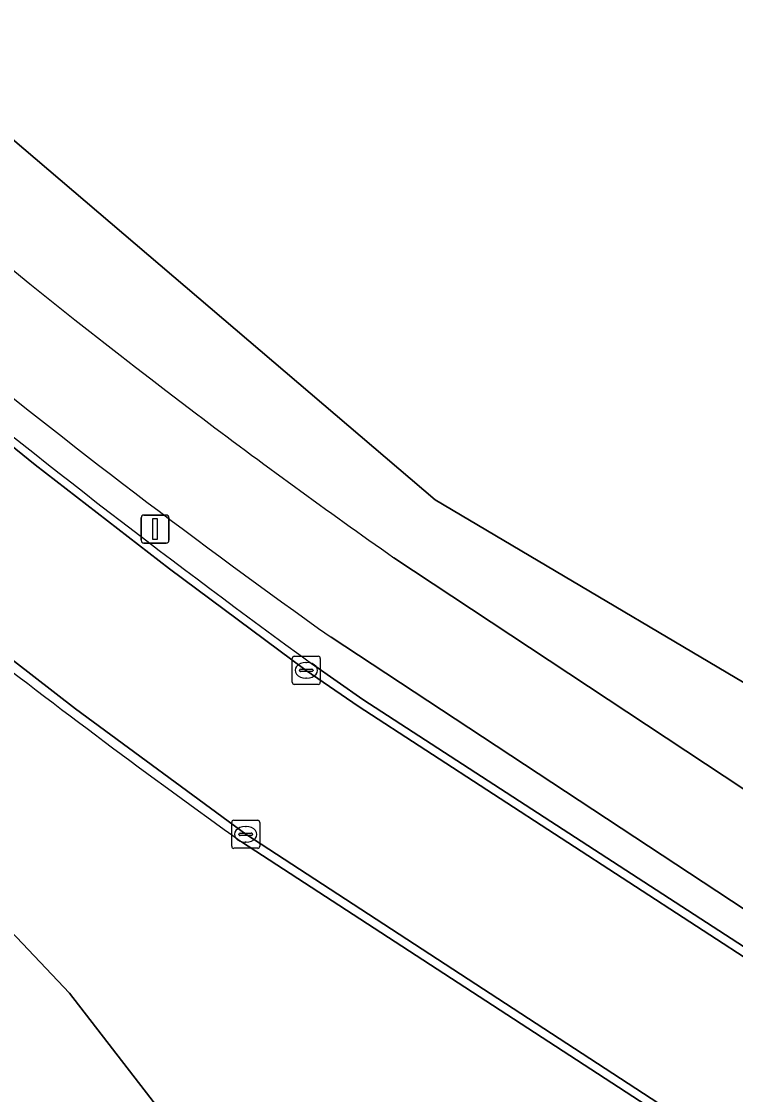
# Model space of a CAD drawing. Extents: x 155018 to 156648, y 383979 to 385733.
# Drawn here: x 156301.25 to 156326.71, y 384961.75 to 385000 of the extents above; entities that cross this region are included whole.
import ezdxf

# ---------------------------------------------------------------- set-up
doc = ezdxf.new("R2010")
doc.units = 0
for name, color, linetype in [('IMGEO_Berm_groen', 7, 'Continuous'), ('IMGEO_Fietspad_gesloten', 7, 'Continuous'), ('IMGEO_Gemengd_bos', 7, 'Continuous'), ('IMGEO_Grasland_overig', 7, 'Continuous'), ('IMGEO_Kolk', 7, 'Continuous'), ('IMGEO_Lichtmast', 7, 'Continuous'), ('IMGEO_Rijbaan_lokaal_gesloten', 7, 'Continuous')]:
    doc.layers.add(name, color=color, linetype=linetype)

msp = doc.modelspace()

# ---------------------------------------------------------------- linework, layer by layer
at = {"layer": 'IMGEO_Berm_groen'}
for points in [[(156337.692, 384925.455), (156335.544, 384923.41), (156334.604, 384922.515), (156332.574, 384924.695), (156333.49, 384925.567), (156335.638, 384927.612), (156320.551, 384942.594), (156302.971, 384965.363), (156295.412, 384973.335), (156281.923, 384986.374), (156256.841, 385013.278), (156239.968, 385032.463), (156240.598, 385033.01), (156242.175, 385034.38), (156232.293, 385045.25)], [(156435.097, 384886.769), (156418.998, 384905.465), (156416.104, 384903.602), (156414.689, 384905.816), (156413.969, 384905.275), (156412.496, 384904.949), (156411.854, 384905.077), (156411.584, 384905.592), (156411.006, 384908.8), (156410.655, 384909.374), (156408.883, 384910.081), (156407.051, 384911.847), (156405.285, 384914.394), (156403.839, 384915.847), (156394.451, 384924.969), (156390.983, 384926.539), (156379.938, 384936.831), (156364.186, 384950.941), (156351.469, 384961.357), (156330.37, 384974.438), (156316.001, 384982.953), (156292.416, 385003.083)], [(156314.531, 384980.885), (156330.476, 384970.345)], [(156328.515, 384967.371), (156312.29, 384978.05)], [(156311.596, 384977.117), (156313.422, 384975.831), (156327.91, 384966.435)]]:
    msp.add_lwpolyline(points, dxfattribs=at)
for centre, radius, start, end in [((156482.72, 385213.471), 291.799, 227.01797, 234.09476), ((156462.932, 385190.138), 260.143, 226.96175, 234.61456), ((156457.84, 385184.903), 249.319, 227.87043, 232.9143), ((156458.172, 385185.313), 249.848, 232.91026, 234.90625)]:
    msp.add_arc(centre, radius, start, end, dxfattribs=at)
at = {"layer": 'IMGEO_Fietspad_gesloten'}
for points in [[(156330.476, 384970.345), (156314.531, 384980.885)], [(156312.29, 384978.05), (156328.515, 384967.371)]]:
    msp.add_lwpolyline(points, dxfattribs=at)
for centre, radius, start, end in [((156462.932, 385190.138), 260.143, 226.96175, 234.61456), ((156457.84, 385184.903), 249.319, 227.87043, 232.9143), ((156458.172, 385185.313), 249.848, 232.91026, 234.90625)]:
    msp.add_arc(centre, radius, start, end, dxfattribs=at)
at = {"layer": 'IMGEO_Gemengd_bos'}
msp.add_lwpolyline([(156250.372, 385050.415), (156270.03, 385029.427), (156291.814, 385007.136), (156292.416, 385003.083), (156316.001, 384982.953), (156330.37, 384974.438), (156351.469, 384961.357)], dxfattribs=at)
at = {"layer": 'IMGEO_Grasland_overig'}
for points in [[(156299.374, 384978.017), (156296.353, 384974.447), (156295.412, 384973.335), (156302.971, 384965.363), (156320.551, 384942.594), (156335.638, 384927.612), (156337.692, 384925.455), (156345.278, 384918.025), (156368.835, 384901.885), (156404.727, 384880.252), (156420.159, 384869.665), (156444.985, 384849.413), (156446.781, 384851.044), (156444.921, 384852.847), (156376.192, 384920.193)], [(156326.277, 384959.577), (156309.099, 384970.758)]]:
    msp.add_lwpolyline(points, dxfattribs=at)
msp.add_arc((156483.262, 385214.231), 299.353, 232.09992, 234.42279, dxfattribs=at)
at = {"layer": 'IMGEO_Kolk'}
for p, q in [((156310.906, 384976.444), (156310.906, 384977.296)), ((156310.981, 384977.37), (156311.833, 384977.37)), ((156311.907, 384977.296), (156311.907, 384976.444)), ((156311.165, 384976.864), (156311.165, 384976.876)), ((156311.603, 384976.827), (156311.205, 384976.827)), ((156311.208, 384976.913), (156311.606, 384976.913)), ((156311.394, 384977.15), (156311.419, 384977.15)), ((156311.649, 384976.876), (156311.649, 384976.864)), ((156311.417, 384976.59), (156311.392, 384976.59)), ((156311.833, 384976.37), (156310.981, 384976.37)), ((156308.748, 384970.598), (156308.748, 384971.45)), ((156308.823, 384971.524), (156309.675, 384971.524)), ((156309.749, 384971.45), (156309.749, 384970.598)), ((156309.05, 384971.067), (156309.448, 384971.067)), ((156309.236, 384971.304), (156309.261, 384971.304)), ((156309.007, 384971.018), (156309.007, 384971.03)), ((156309.445, 384970.981), (156309.047, 384970.981)), ((156309.259, 384970.744), (156309.234, 384970.744)), ((156309.491, 384971.03), (156309.491, 384971.018)), ((156309.675, 384970.524), (156308.823, 384970.524))]:
    msp.add_line(p, q, dxfattribs=at)
for points in [[(156310.906, 384976.444), (156310.906, 384977.296)], [(156310.981, 384977.37), (156311.833, 384977.37)], [(156311.907, 384977.296), (156311.907, 384976.444)], [(156311.833, 384976.37), (156310.981, 384976.37)], [(156308.748, 384970.598), (156308.748, 384971.45)], [(156308.823, 384971.524), (156309.675, 384971.524)], [(156309.749, 384971.45), (156309.749, 384970.598)], [(156309.675, 384970.524), (156308.823, 384970.524)]]:
    msp.add_lwpolyline(points, dxfattribs=at)
for centre, radius, start, end in [((156310.983, 384977.294), 0.0765, 91.552, 178.448), ((156310.983, 384977.294), 0.0765, 91.552, 178.448), ((156311.831, 384977.294), 0.0765, 1.552, 88.448), ((156311.831, 384977.294), 0.0765, 1.552, 88.448), ((156311.205, 384976.873), 0.0403, 85.8775, 175.7526), ((156311.202, 384976.863), 0.0366, 178.938, 274.7102), ((156311.606, 384976.87), 0.043, 264.8664, 352.4533), ((156311.61, 384976.875), 0.0386, 1.7309, 96.639), ((156310.983, 384976.446), 0.0765, 181.552, 268.448), ((156310.983, 384976.446), 0.0765, 181.552, 268.448), ((156311.831, 384976.446), 0.0765, 271.552, 358.448), ((156311.831, 384976.446), 0.0765, 271.552, 358.448), ((156308.825, 384971.448), 0.0765, 91.552, 178.448), ((156308.825, 384971.448), 0.0765, 91.552, 178.448), ((156309.673, 384971.448), 0.0765, 1.552, 88.448), ((156309.673, 384971.448), 0.0765, 1.552, 88.448), ((156309.047, 384971.027), 0.0403, 85.8775, 175.7526), ((156309.452, 384971.029), 0.0386, 1.7309, 96.639), ((156309.044, 384971.017), 0.0366, 178.938, 274.7102), ((156309.448, 384971.024), 0.043, 264.8664, 352.4533), ((156308.825, 384970.6), 0.0765, 181.552, 268.448), ((156308.825, 384970.6), 0.0765, 181.552, 268.448), ((156309.673, 384970.6), 0.0765, 271.552, 358.448), ((156309.673, 384970.6), 0.0765, 271.552, 358.448)]:
    msp.add_arc(centre, radius, start, end, dxfattribs=at)
for centre, major_axis, ratio, start_param, end_param in [((156311.393, 384976.87), (-0.387, 0.002), 0.722429, 4.712389, 7.853982), ((156311.418, 384976.87), (-0.39, 0.002), 0.717154, 1.570796, 4.712389), ((156309.235, 384971.024), (-0.387, 0.002), 0.722429, 4.712389, 7.853982), ((156309.26, 384971.024), (-0.39, 0.002), 0.717154, 1.570796, 4.712389)]:
    msp.add_ellipse(centre, major_axis=major_axis, ratio=ratio, start_param=start_param, end_param=end_param, dxfattribs=at)
at = {"layer": 'IMGEO_Lichtmast'}
for p, q in [((156305.521, 384981.504), (156305.521, 384982.304)), ((156305.521, 384982.304), (156305.521, 384981.504)), ((156305.621, 384982.404), (156306.411, 384982.404)), ((156306.411, 384982.404), (156305.621, 384982.404)), ((156306.511, 384982.304), (156306.511, 384981.504)), ((156306.511, 384981.504), (156306.511, 384982.304)), ((156306.411, 384981.404), (156305.621, 384981.404)), ((156305.621, 384981.404), (156306.411, 384981.404))]:
    msp.add_line(p, q, dxfattribs=at)
msp.add_lwpolyline([(156305.941, 384982.279), (156306.091, 384982.279), (156306.091, 384981.529), (156305.941, 384981.529), (156305.941, 384982.279)], dxfattribs=at)
for centre, start, end in [((156305.621, 384982.304), 90, 180), ((156305.621, 384982.304), 90, 180), ((156306.411, 384982.304), 0, 90), ((156306.411, 384982.304), 360, 90), ((156305.621, 384981.504), 180, 270), ((156305.621, 384981.504), 180, 270), ((156306.411, 384981.504), 270, 0), ((156306.411, 384981.504), 270, 0)]:
    msp.add_arc(centre, 0.1, start, end, dxfattribs=at)
at = {"layer": 'IMGEO_Rijbaan_lokaal_gesloten'}
for points in [[(156248.487, 385036.727), (156262.336, 385021.565), (156269.269, 385014.025), (156276.397, 385006.679), (156283.339, 385000), (156287.818, 384995.91), (156292.38, 384991.912), (156297.021, 384988.007), (156301.74, 384984.197), (156306.536, 384980.484), (156311.406, 384976.869), (156313.256, 384975.587), (156327.733, 384966.176), (156333.321, 384962.537), (156338.841, 384958.796)], [(156326.438, 384959.824), (156309.25, 384971.025), (156303.184, 384975.494), (156297.23, 384980.111), (156291.391, 384984.873), (156285.671, 384989.777), (156280.074, 384994.82), (156274.602, 385000), (156272.661, 385001.9), (156272.083, 385002.48), (156271.335, 385003.231), (156270.017, 385004.569), (156268.708, 385005.916), (156267.407, 385007.271), (156266.114, 385008.634), (156264.83, 385010.005), (156258.574, 385016.801), (156244.811, 385031.964)], [(156276.397, 385006.679), (156272.083, 385002.48), (156272.661, 385001.9), (156274.602, 385000), (156280.074, 384994.82), (156285.671, 384989.777), (156291.391, 384984.873), (156297.23, 384980.111), (156303.184, 384975.494), (156309.25, 384971.025), (156326.438, 384959.824)], [(156338.841, 384958.796), (156333.321, 384962.537), (156327.733, 384966.176), (156313.256, 384975.587), (156311.406, 384976.869), (156306.536, 384980.484), (156301.74, 384984.197), (156297.021, 384988.007), (156292.38, 384991.912), (156287.818, 384995.91), (156283.339, 385000), (156276.397, 385006.679)], [(156327.91, 384966.435), (156313.422, 384975.831), (156311.596, 384977.117)], [(156309.099, 384970.758), (156326.277, 384959.577)]]:
    msp.add_lwpolyline(points, dxfattribs=at)
for centre, radius, start, end in [((156482.72, 385213.471), 291.799, 227.01797, 234.09476), ((156483.262, 385214.231), 299.353, 232.09992, 234.42279)]:
    msp.add_arc(centre, radius, start, end, dxfattribs=at)

doc.saveas('drawing.dxf')
